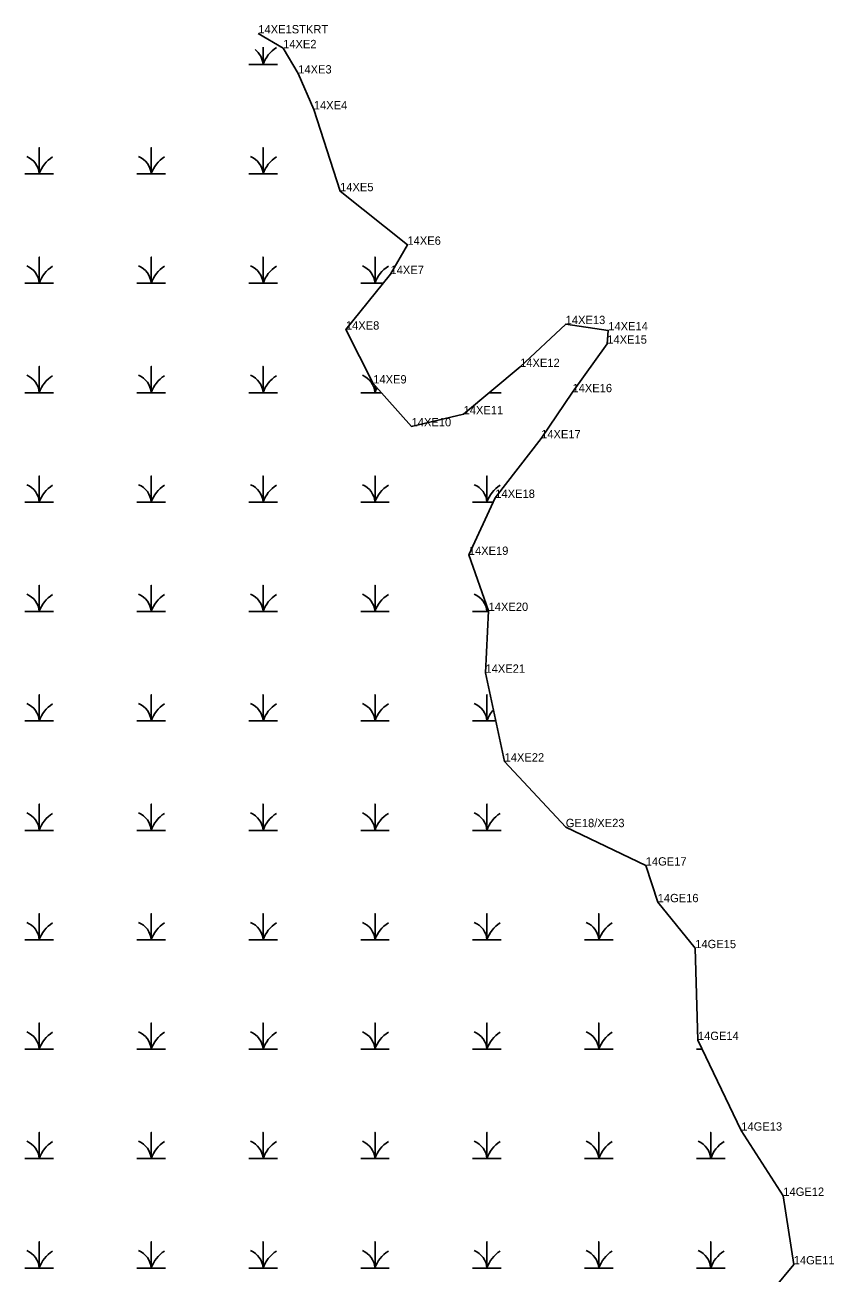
# Model space of a CAD drawing. Extents: x 2072529 to 2268796, y 436423 to 470397.
# Drawn here: x 2260134 to 2260620, y 442318 to 443069 of the extents above; entities that cross this region are included whole.
import ezdxf

# ---------------------------------------------------------------- set-up
doc = ezdxf.new("R2010")
doc.units = 0
for name, color, linetype in [('Exist Environmental Wetland Boundary', 7, 'Continuous'), ('Exist Environmental Wetland Boundary Cogo Comment', 7, 'Continuous'), ('Exist Environmental Wetland Boundary Cogo Point CELL', 7, 'Continuous'), ('Exist Hydro Swamp or Marsh', 7, 'Continuous')]:
    doc.layers.add(name, color=color, linetype=linetype)

msp = doc.modelspace()

# ---------------------------------------------------------------- linework, layer by layer
at = {"layer": 'Exist Environmental Wetland Boundary'}
msp.add_lwpolyline([(2260274.18, 443063.68), (2260289.08, 443054.77), (2260298.16, 443039.57), (2260307.53, 443017.97), (2260323.32, 442968.78), (2260363.79, 442936.56), (2260353.61, 442918.93), (2260326.8, 442885.56), (2260343.23, 442853.16), (2260366.29, 442827.37), (2260397.54, 442834.63), (2260431.51, 442863.08), (2260458.89, 442888.87), (2260484.48, 442885.11), (2260483.9, 442877.09), (2260462.96, 442847.9), (2260444.13, 442820.16), (2260416.6, 442784.37), (2260400.66, 442750.09), (2260412.56, 442716.38), (2260410.68, 442679.19), (2260422.17, 442625.81), (2260458.95, 442586.35), (2260507, 442563.25), (2260514.19, 442541.21), (2260536.75, 442513.58), (2260538.36, 442458.34), (2260564.42, 442403.84), (2260589.67, 442364.63), (2260595.94, 442323.44), (2260583.37, 442308.11)], dxfattribs=at)
at = {"layer": 'Exist Environmental Wetland Boundary Cogo Point CELL'}
for p, q in [((2260274.18, 443063.68), (2260274.18, 443063.68)), ((2260289.08, 443054.77), (2260289.08, 443054.77)), ((2260298.16, 443039.57), (2260298.16, 443039.57)), ((2260307.53, 443017.97), (2260307.53, 443017.97)), ((2260323.32, 442968.78), (2260323.32, 442968.78)), ((2260363.79, 442936.56), (2260363.79, 442936.56)), ((2260353.61, 442918.93), (2260353.61, 442918.93)), ((2260326.8, 442885.56), (2260326.8, 442885.56)), ((2260458.89, 442888.87), (2260458.89, 442888.87)), ((2260484.48, 442885.11), (2260484.48, 442885.11)), ((2260483.9, 442877.09), (2260483.9, 442877.09)), ((2260431.51, 442863.08), (2260431.51, 442863.08)), ((2260343.23, 442853.16), (2260343.23, 442853.16)), ((2260462.96, 442847.9), (2260462.96, 442847.9)), ((2260397.54, 442834.63), (2260397.54, 442834.63)), ((2260366.29, 442827.37), (2260366.29, 442827.37)), ((2260444.13, 442820.16), (2260444.13, 442820.16)), ((2260416.6, 442784.37), (2260416.6, 442784.37)), ((2260400.66, 442750.09), (2260400.66, 442750.09)), ((2260412.56, 442716.38), (2260412.56, 442716.38)), ((2260410.68, 442679.19), (2260410.68, 442679.19)), ((2260422.17, 442625.81), (2260422.17, 442625.81)), ((2260458.95, 442586.35), (2260458.95, 442586.35)), ((2260507, 442563.25), (2260507, 442563.25)), ((2260514.19, 442541.21), (2260514.19, 442541.21)), ((2260536.75, 442513.58), (2260536.75, 442513.58)), ((2260538.36, 442458.34), (2260538.36, 442458.34)), ((2260564.42, 442403.84), (2260564.42, 442403.84)), ((2260589.67, 442364.63), (2260589.67, 442364.63)), ((2260595.94, 442323.44), (2260595.94, 442323.44))]:
    msp.add_line(p, q, dxfattribs=at)
at = {"layer": 'Exist Hydro Swamp or Marsh'}
for points in [[(2260268.45, 443045), (2260277.05, 443045), (2260277.05, 443055.3)], [(2260277.05, 443055.3), (2260277.05, 443045), (2260285.65, 443045)], [(2260133.95, 442979.2), (2260142.55, 442979.2), (2260142.55, 442994.98), (2260142.55, 442979.2), (2260151.15, 442979.2)], [(2260201.2, 442979.2), (2260209.8, 442979.2), (2260209.8, 442994.98), (2260209.8, 442979.2), (2260218.4, 442979.2)], [(2260268.45, 442979.2), (2260277.05, 442979.2), (2260277.05, 442994.98), (2260277.05, 442979.2), (2260285.65, 442979.2)], [(2260133.95, 442913.4), (2260142.55, 442913.4), (2260142.55, 442929.18), (2260142.55, 442913.4), (2260151.15, 442913.4)], [(2260201.2, 442913.4), (2260209.8, 442913.4), (2260209.8, 442929.18), (2260209.8, 442913.4), (2260218.4, 442913.4)], [(2260268.45, 442913.4), (2260277.05, 442913.4), (2260277.05, 442929.18), (2260277.05, 442913.4), (2260285.65, 442913.4)], [(2260335.7, 442913.4), (2260344.3, 442913.4), (2260344.3, 442929.18), (2260344.3, 442913.4), (2260349.16, 442913.4)], [(2260133.95, 442847.6), (2260142.55, 442847.6), (2260142.55, 442863.38), (2260142.55, 442847.6), (2260151.15, 442847.6)], [(2260201.2, 442847.6), (2260209.8, 442847.6), (2260209.8, 442863.38), (2260209.8, 442847.6), (2260218.4, 442847.6)], [(2260268.45, 442847.6), (2260277.05, 442847.6), (2260277.05, 442863.38), (2260277.05, 442847.6), (2260285.65, 442847.6)], [(2260335.7, 442847.6), (2260344.3, 442847.6), (2260344.3, 442851.96)], [(2260344.3, 442851.96), (2260344.3, 442847.6), (2260348.2, 442847.6)], [(2260413.03, 442847.6), (2260420.15, 442847.6)], [(2260133.95, 442781.8), (2260142.55, 442781.8), (2260142.55, 442797.58), (2260142.55, 442781.8), (2260151.15, 442781.8)], [(2260201.2, 442781.8), (2260209.8, 442781.8), (2260209.8, 442797.58), (2260209.8, 442781.8), (2260218.4, 442781.8)], [(2260268.45, 442781.8), (2260277.05, 442781.8), (2260277.05, 442797.58), (2260277.05, 442781.8), (2260285.65, 442781.8)], [(2260335.7, 442781.8), (2260344.3, 442781.8), (2260344.3, 442797.58), (2260344.3, 442781.8), (2260352.9, 442781.8)], [(2260402.95, 442781.8), (2260411.55, 442781.8), (2260411.55, 442797.58), (2260411.55, 442781.8), (2260415.4, 442781.8)], [(2260133.95, 442716), (2260142.55, 442716), (2260142.55, 442731.78), (2260142.55, 442716), (2260151.15, 442716)], [(2260201.2, 442716), (2260209.8, 442716), (2260209.8, 442731.78), (2260209.8, 442716), (2260218.4, 442716)], [(2260268.45, 442716), (2260277.05, 442716), (2260277.05, 442731.78), (2260277.05, 442716), (2260285.65, 442716)], [(2260335.7, 442716), (2260344.3, 442716), (2260344.3, 442731.78), (2260344.3, 442716), (2260352.9, 442716)], [(2260402.95, 442716), (2260411.55, 442716), (2260411.55, 442719.24)], [(2260411.55, 442719.24), (2260411.55, 442716), (2260412.54, 442716)], [(2260133.95, 442650.2), (2260142.55, 442650.2), (2260142.55, 442665.98), (2260142.55, 442650.2), (2260151.15, 442650.2)], [(2260201.2, 442650.2), (2260209.8, 442650.2), (2260209.8, 442665.98), (2260209.8, 442650.2), (2260218.4, 442650.2)], [(2260268.45, 442650.2), (2260277.05, 442650.2), (2260277.05, 442665.98), (2260277.05, 442650.2), (2260285.65, 442650.2)], [(2260335.7, 442650.2), (2260344.3, 442650.2), (2260344.3, 442665.98), (2260344.3, 442650.2), (2260352.9, 442650.2)], [(2260402.95, 442650.2), (2260411.55, 442650.2), (2260411.55, 442665.98), (2260411.55, 442650.2), (2260416.92, 442650.2)], [(2260133.95, 442584.4), (2260142.55, 442584.4), (2260142.55, 442600.18), (2260142.55, 442584.4), (2260151.15, 442584.4)], [(2260201.2, 442584.4), (2260209.8, 442584.4), (2260209.8, 442600.18), (2260209.8, 442584.4), (2260218.4, 442584.4)], [(2260268.45, 442584.4), (2260277.05, 442584.4), (2260277.05, 442600.18), (2260277.05, 442584.4), (2260285.65, 442584.4)], [(2260335.7, 442584.4), (2260344.3, 442584.4), (2260344.3, 442600.18), (2260344.3, 442584.4), (2260352.9, 442584.4)], [(2260402.95, 442584.4), (2260411.55, 442584.4), (2260411.55, 442600.18), (2260411.55, 442584.4), (2260420.15, 442584.4)], [(2260133.95, 442518.6), (2260142.55, 442518.6), (2260142.55, 442534.38), (2260142.55, 442518.6), (2260151.15, 442518.6)], [(2260201.2, 442518.6), (2260209.8, 442518.6), (2260209.8, 442534.38), (2260209.8, 442518.6), (2260218.4, 442518.6)], [(2260268.45, 442518.6), (2260277.05, 442518.6), (2260277.05, 442534.38), (2260277.05, 442518.6), (2260285.65, 442518.6)], [(2260335.7, 442518.6), (2260344.3, 442518.6), (2260344.3, 442534.38), (2260344.3, 442518.6), (2260352.9, 442518.6)], [(2260402.95, 442518.6), (2260411.55, 442518.6), (2260411.55, 442534.38), (2260411.55, 442518.6), (2260420.15, 442518.6)], [(2260470.2, 442518.6), (2260478.8, 442518.6), (2260478.8, 442534.38), (2260478.8, 442518.6), (2260487.4, 442518.6)], [(2260133.95, 442452.8), (2260142.55, 442452.8), (2260142.55, 442468.58), (2260142.55, 442452.8), (2260151.15, 442452.8)], [(2260201.2, 442452.8), (2260209.8, 442452.8), (2260209.8, 442468.58), (2260209.8, 442452.8), (2260218.4, 442452.8)], [(2260268.45, 442452.8), (2260277.05, 442452.8), (2260277.05, 442468.58), (2260277.05, 442452.8), (2260285.65, 442452.8)], [(2260335.7, 442452.8), (2260344.3, 442452.8), (2260344.3, 442468.58), (2260344.3, 442452.8), (2260352.9, 442452.8)], [(2260402.95, 442452.8), (2260411.55, 442452.8), (2260411.55, 442468.58), (2260411.55, 442452.8), (2260420.15, 442452.8)], [(2260470.2, 442452.8), (2260478.8, 442452.8), (2260478.8, 442468.58), (2260478.8, 442452.8), (2260487.4, 442452.8)], [(2260537.45, 442452.8), (2260541.01, 442452.8)], [(2260133.95, 442387), (2260142.55, 442387), (2260142.55, 442402.78), (2260142.55, 442387), (2260151.15, 442387)], [(2260201.2, 442387), (2260209.8, 442387), (2260209.8, 442402.78), (2260209.8, 442387), (2260218.4, 442387)], [(2260268.45, 442387), (2260277.05, 442387), (2260277.05, 442402.78), (2260277.05, 442387), (2260285.65, 442387)], [(2260335.7, 442387), (2260344.3, 442387), (2260344.3, 442402.78), (2260344.3, 442387), (2260352.9, 442387)], [(2260402.95, 442387), (2260411.55, 442387), (2260411.55, 442402.78), (2260411.55, 442387), (2260420.15, 442387)], [(2260470.2, 442387), (2260478.8, 442387), (2260478.8, 442402.78), (2260478.8, 442387), (2260487.4, 442387)], [(2260537.45, 442387), (2260546.05, 442387), (2260546.05, 442402.78), (2260546.05, 442387), (2260554.65, 442387)], [(2260133.95, 442321.2), (2260142.55, 442321.2), (2260142.55, 442336.98), (2260142.55, 442321.2), (2260151.15, 442321.2)], [(2260201.2, 442321.2), (2260209.8, 442321.2), (2260209.8, 442336.98), (2260209.8, 442321.2), (2260218.4, 442321.2)], [(2260268.45, 442321.2), (2260277.05, 442321.2), (2260277.05, 442336.98), (2260277.05, 442321.2), (2260285.65, 442321.2)], [(2260335.7, 442321.2), (2260344.3, 442321.2), (2260344.3, 442336.98), (2260344.3, 442321.2), (2260352.9, 442321.2)], [(2260402.95, 442321.2), (2260411.55, 442321.2), (2260411.55, 442336.98), (2260411.55, 442321.2), (2260420.15, 442321.2)], [(2260470.2, 442321.2), (2260478.8, 442321.2), (2260478.8, 442336.98), (2260478.8, 442321.2), (2260487.4, 442321.2)], [(2260537.45, 442321.2), (2260546.05, 442321.2), (2260546.05, 442336.98), (2260546.05, 442321.2), (2260554.65, 442321.2)]]:
    msp.add_lwpolyline(points, dxfattribs=at)
for centre, radius, start, end in [((2260264.78, 443044.11), 12.3, 4.14034, 52.73247), ((2260295.29, 443038.94), 19.22, 122.12745, 161.62219), ((2260130.28, 442978.31), 12.3, 4.14034, 67.53497), ((2260160.79, 442973.14), 19.22, 122.12745, 161.62219), ((2260197.53, 442978.31), 12.3, 4.14034, 67.53497), ((2260228.04, 442973.14), 19.22, 122.12745, 161.62219), ((2260264.78, 442978.31), 12.3, 4.14034, 67.53497), ((2260295.29, 442973.14), 19.22, 122.12745, 161.62219), ((2260130.28, 442912.51), 12.3, 4.14034, 67.53497), ((2260160.79, 442907.34), 19.22, 122.12745, 161.62219), ((2260197.53, 442912.51), 12.3, 4.14034, 67.53497), ((2260228.04, 442907.34), 19.22, 122.12745, 161.62219), ((2260264.78, 442912.51), 12.3, 4.14034, 67.53497), ((2260295.29, 442907.34), 19.22, 122.12745, 161.62219), ((2260332.03, 442912.51), 12.3, 4.14034, 67.53497), ((2260362.54, 442907.34), 19.22, 122.12745, 161.62219), ((2260130.28, 442846.71), 12.3, 4.14034, 67.53497), ((2260160.79, 442841.54), 19.22, 122.12745, 161.62219), ((2260197.53, 442846.71), 12.3, 4.14034, 67.53497), ((2260228.04, 442841.54), 19.22, 122.12745, 161.62219), ((2260264.78, 442846.71), 12.3, 4.14034, 67.53497), ((2260295.29, 442841.54), 19.22, 122.12745, 161.62219), ((2260332.03, 442846.71), 12.3, 4.14034, 67.53497), ((2260362.54, 442841.54), 19.22, 152.04677, 161.62219), ((2260130.28, 442780.91), 12.3, 4.14034, 67.53497), ((2260160.79, 442775.74), 19.22, 122.12745, 161.62219), ((2260197.53, 442780.91), 12.3, 4.14034, 67.53497), ((2260228.04, 442775.74), 19.22, 122.12745, 161.62219), ((2260264.78, 442780.91), 12.3, 4.14034, 67.53497), ((2260295.29, 442775.74), 19.22, 122.12745, 161.62219), ((2260332.03, 442780.91), 12.3, 4.14034, 67.53497), ((2260362.54, 442775.74), 19.22, 122.12745, 161.62219), ((2260399.28, 442780.91), 12.3, 4.14034, 67.53497), ((2260429.79, 442775.74), 19.22, 122.12745, 161.62219), ((2260130.28, 442715.11), 12.3, 4.14034, 67.53497), ((2260197.53, 442715.11), 12.3, 4.14034, 67.53497), ((2260264.78, 442715.11), 12.3, 4.14034, 67.53497), ((2260332.03, 442715.11), 12.3, 4.14034, 67.53497), ((2260399.28, 442715.11), 12.3, 4.14034, 67.53497), ((2260160.79, 442709.94), 19.22, 122.12745, 161.62219), ((2260228.04, 442709.94), 19.22, 122.12745, 161.62219), ((2260295.29, 442709.94), 19.22, 122.12745, 161.62219), ((2260362.54, 442709.94), 19.22, 122.12745, 161.62219), ((2260429.79, 442709.94), 19.22, 156.6525, 161.62219), ((2260130.28, 442649.31), 12.3, 4.14034, 67.53497), ((2260160.79, 442644.14), 19.22, 122.12745, 161.62219), ((2260197.53, 442649.31), 12.3, 4.14034, 67.53497), ((2260228.04, 442644.14), 19.22, 122.12745, 161.62219), ((2260264.78, 442649.31), 12.3, 4.14034, 67.53497), ((2260295.29, 442644.14), 19.22, 122.12745, 161.62219), ((2260332.03, 442649.31), 12.3, 4.14034, 67.53497), ((2260362.54, 442644.14), 19.22, 122.12745, 161.62219), ((2260399.28, 442649.31), 12.3, 4.14034, 67.53497), ((2260429.79, 442644.14), 19.22, 138.19207, 161.62219), ((2260130.28, 442583.51), 12.3, 4.14034, 67.53497), ((2260160.79, 442578.34), 19.22, 122.12745, 161.62219), ((2260197.53, 442583.51), 12.3, 4.14034, 67.53497), ((2260228.04, 442578.34), 19.22, 122.12745, 161.62219), ((2260264.78, 442583.51), 12.3, 4.14034, 67.53497), ((2260295.29, 442578.34), 19.22, 122.12745, 161.62219), ((2260332.03, 442583.51), 12.3, 4.14034, 67.53497), ((2260362.54, 442578.34), 19.22, 122.12745, 161.62219), ((2260399.28, 442583.51), 12.3, 4.14034, 67.53497), ((2260429.79, 442578.34), 19.22, 122.12745, 161.62219), ((2260130.28, 442517.71), 12.3, 4.14034, 67.53497), ((2260160.79, 442512.54), 19.22, 122.12745, 161.62219), ((2260197.53, 442517.71), 12.3, 4.14034, 67.53497), ((2260228.04, 442512.54), 19.22, 122.12745, 161.62219), ((2260264.78, 442517.71), 12.3, 4.14034, 67.53497), ((2260295.29, 442512.54), 19.22, 122.12745, 161.62219), ((2260332.03, 442517.71), 12.3, 4.14034, 67.53497), ((2260362.54, 442512.54), 19.22, 122.12745, 161.62219), ((2260399.28, 442517.71), 12.3, 4.14034, 67.53497), ((2260429.79, 442512.54), 19.22, 122.12745, 161.62219), ((2260466.53, 442517.71), 12.3, 4.14034, 67.53497), ((2260497.04, 442512.54), 19.22, 122.12745, 161.62219), ((2260130.28, 442451.91), 12.3, 4.14034, 67.53497), ((2260160.79, 442446.74), 19.22, 122.12745, 161.62219), ((2260197.53, 442451.91), 12.3, 4.14034, 67.53497), ((2260228.04, 442446.74), 19.22, 122.12745, 161.62219), ((2260264.78, 442451.91), 12.3, 4.14034, 67.53497), ((2260295.29, 442446.74), 19.22, 122.12745, 161.62219), ((2260332.03, 442451.91), 12.3, 4.14034, 67.53497), ((2260362.54, 442446.74), 19.22, 122.12745, 161.62219), ((2260399.28, 442451.91), 12.3, 4.14034, 67.53497), ((2260429.79, 442446.74), 19.22, 122.12745, 161.62219), ((2260466.53, 442451.91), 12.3, 4.14034, 67.53497), ((2260497.04, 442446.74), 19.22, 122.12745, 161.62219), ((2260130.28, 442386.11), 12.3, 4.14034, 67.53497), ((2260160.79, 442380.94), 19.22, 122.12745, 161.62219), ((2260197.53, 442386.11), 12.3, 4.14034, 67.53497), ((2260228.04, 442380.94), 19.22, 122.12745, 161.62219), ((2260264.78, 442386.11), 12.3, 4.14034, 67.53497), ((2260295.29, 442380.94), 19.22, 122.12745, 161.62219), ((2260332.03, 442386.11), 12.3, 4.14034, 67.53497), ((2260362.54, 442380.94), 19.22, 122.12745, 161.62219), ((2260399.28, 442386.11), 12.3, 4.14034, 67.53497), ((2260429.79, 442380.94), 19.22, 122.12745, 161.62219), ((2260466.53, 442386.11), 12.3, 4.14034, 67.53497), ((2260497.04, 442380.94), 19.22, 122.12745, 161.62219), ((2260533.78, 442386.11), 12.3, 4.14034, 67.53497), ((2260564.29, 442380.94), 19.22, 122.12745, 161.62219), ((2260130.28, 442320.31), 12.3, 4.14034, 67.53497), ((2260160.79, 442315.14), 19.22, 122.12745, 161.62219), ((2260197.53, 442320.31), 12.3, 4.14034, 67.53497), ((2260228.04, 442315.14), 19.22, 122.12745, 161.62219), ((2260264.78, 442320.31), 12.3, 4.14034, 67.53497), ((2260295.29, 442315.14), 19.22, 122.12745, 161.62219), ((2260332.03, 442320.31), 12.3, 4.14034, 67.53497), ((2260362.54, 442315.14), 19.22, 122.12745, 161.62219), ((2260399.28, 442320.31), 12.3, 4.14034, 67.53497), ((2260429.79, 442315.14), 19.22, 122.12745, 161.62219), ((2260466.53, 442320.31), 12.3, 4.14034, 67.53497), ((2260497.04, 442315.14), 19.22, 122.12745, 161.62219), ((2260533.78, 442320.31), 12.3, 4.14034, 67.53497), ((2260564.29, 442315.14), 19.22, 122.12745, 161.62219)]:
    msp.add_arc(centre, radius, start, end, dxfattribs=at)

# ---------------------------------------------------------------- texts
at = {"layer": 'Exist Environmental Wetland Boundary Cogo Comment'}
for s, p in [('14XE1STKRT', (2260274.18, 443063.68)), ('14XE2', (2260289.08, 443054.77)), ('14XE3', (2260298.16, 443039.57)), ('14XE4', (2260307.53, 443017.97)), ('14XE5', (2260323.32, 442968.78)), ('14XE6', (2260363.79, 442936.56)), ('14XE7', (2260353.61, 442918.93)), ('14XE13', (2260458.89, 442888.87)), ('14XE8', (2260326.8, 442885.56)), ('14XE14', (2260484.48, 442885.11)), ('14XE15', (2260483.9, 442877.09)), ('14XE12', (2260431.51, 442863.08)), ('14XE9', (2260343.23, 442853.16)), ('14XE16', (2260462.96, 442847.9)), ('14XE11', (2260397.54, 442834.63)), ('14XE10', (2260366.29, 442827.37)), ('14XE17', (2260444.13, 442820.16)), ('14XE18', (2260416.6, 442784.37)), ('14XE19', (2260400.66, 442750.09)), ('14XE20', (2260412.56, 442716.38)), ('14XE21', (2260410.68, 442679.19)), ('14XE22', (2260422.17, 442625.81)), ('GE18/XE23', (2260458.95, 442586.35)), ('14GE17', (2260507, 442563.25)), ('14GE16', (2260514.19, 442541.21)), ('14GE15', (2260536.75, 442513.58)), ('14GE14', (2260538.36, 442458.34)), ('14GE13', (2260564.42, 442403.84)), ('14GE12', (2260589.67, 442364.63)), ('14GE11', (2260595.94, 442323.44))]:
    msp.add_text(s, height=5, dxfattribs=at).set_placement(p)

doc.saveas('drawing.dxf')
